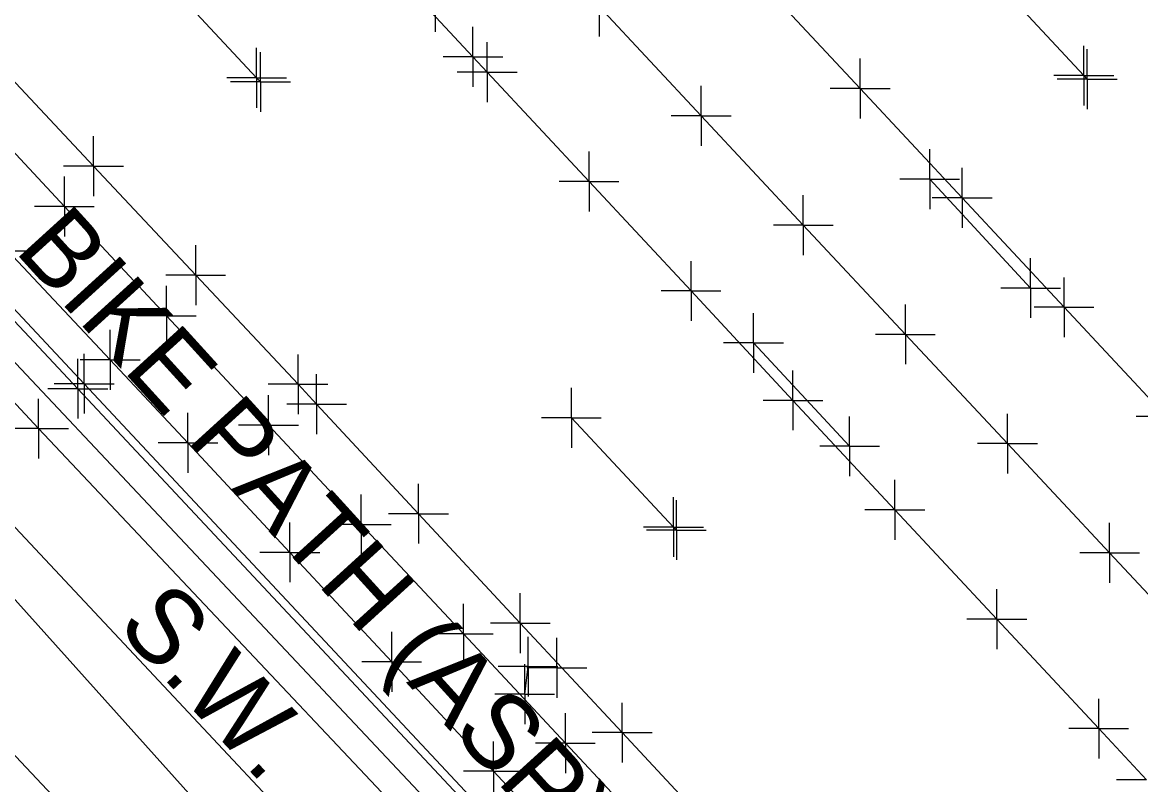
# Model space of a CAD drawing. Extents: x 0 to 1944463, y 0 to 420651.
# Drawn here: x 1943501.3 to 1943576.1, y 417057.4 to 417108.3 of the extents above; entities that cross this region are included whole.
import ezdxf

# ---------------------------------------------------------------- set-up
doc = ezdxf.new("R2010")
doc.units = 0
for name, color, linetype in [('SUR - DTM - Breaklines', 7, 'Continuous'), ('SUR - DTM - Breaklines - Points - Locators', 7, 'Continuous'), ('SUR - PROPERTY - Property Lines', 7, 'Continuous'), ('SUR - TR-CTRL - Pavement Marking', 7, 'Continuous'), ('SUR - TR-CTRL - Pavement Marking - Points - Locators', 7, 'Continuous'), ('SUR - TRAN - Features', 7, 'Continuous'), ('SUR - TRAN - Features - Points - Locators', 7, 'Continuous'), ('SUR - TRAN - Features Text', 7, 'Continuous'), ('SUR - TRAN - Roads', 7, 'Continuous'), ('SUR - UTL - Fiber Optic Cable (Underground)', 7, 'Continuous'), ('SUR - UTL - Overhead Wire Crossings', 7, 'Continuous')]:
    doc.layers.add(name, color=color, linetype=linetype)

msp = doc.modelspace()

# ---------------------------------------------------------------- linework, layer by layer
at = {"layer": 'SUR - DTM - Breaklines'}
for points in [[(1943690.037, 416884.41), (1943687.662, 416887.901), (1943684.141, 416892.114), (1943657.009, 416921.299), (1943621.67, 416959.115), (1943586.87, 416996.211), (1943552.435, 417033.099), (1943548.063, 417037.789), (1943547.477, 417038.396), (1943544.67, 417041.299), (1943541.061, 417045.18), (1943540.584, 417045.813), (1943504.988, 417083.827), (1943481.846, 417108.505), (1943446.671, 417146.1), (1943414.771, 417178.279)], [(1943539.852, 417109.374), (1943546.682, 417102.07), (1943553.513, 417094.766), (1943560.343, 417087.462), (1943567.173, 417080.158), (1943574.003, 417072.854), (1943580.834, 417065.551), (1943587.664, 417058.247), (1943594.494, 417050.943), (1943601.325, 417043.639), (1943608.155, 417036.335), (1943614.985, 417029.031), (1943621.815, 417021.727), (1943628.646, 417014.423), (1943635.476, 417007.119), (1943642.306, 416999.815), (1943649.136, 416992.511), (1943655.967, 416985.207), (1943662.797, 416977.903), (1943669.627, 416970.599), (1943676.457, 416963.295), (1943683.288, 416955.991)]]:
    msp.add_lwpolyline(points, dxfattribs=at)
at = {"layer": 'SUR - DTM - Breaklines - Points - Locators'}
for p, q in [((1943539.852, 417109.374), (1943539.852, 417107.374)), ((1943546.682, 417102.07), (1943546.682, 417104.07)), ((1943546.682, 417102.07), (1943544.682, 417102.07)), ((1943546.682, 417102.07), (1943548.682, 417102.07)), ((1943546.682, 417102.07), (1943546.682, 417100.07)), ((1943553.513, 417094.766), (1943553.513, 417096.766)), ((1943553.513, 417094.766), (1943551.513, 417094.766)), ((1943553.513, 417094.766), (1943555.513, 417094.766)), ((1943553.513, 417094.766), (1943553.513, 417092.766)), ((1943560.343, 417087.462), (1943560.343, 417089.462)), ((1943560.343, 417087.462), (1943558.343, 417087.462)), ((1943560.343, 417087.462), (1943562.343, 417087.462)), ((1943560.343, 417087.462), (1943560.343, 417085.462)), ((1943504.988, 417083.827), (1943504.988, 417085.827)), ((1943504.988, 417083.827), (1943502.988, 417083.827)), ((1943504.988, 417083.827), (1943506.988, 417083.827)), ((1943504.988, 417083.827), (1943504.988, 417081.827)), ((1943567.173, 417080.158), (1943567.173, 417082.158)), ((1943567.173, 417080.158), (1943565.173, 417080.158)), ((1943567.173, 417080.158), (1943569.173, 417080.158)), ((1943567.173, 417080.158), (1943567.173, 417078.158)), ((1943574.003, 417072.854), (1943574.003, 417074.854)), ((1943574.003, 417072.854), (1943572.003, 417072.854)), ((1943574.003, 417072.854), (1943576.003, 417072.854)), ((1943574.003, 417072.854), (1943574.003, 417070.854))]:
    msp.add_line(p, q, dxfattribs=at)
at = {"layer": 'SUR - PROPERTY - Property Lines'}
for p, q in [((1943500.316, 417093.058), (1943502.316, 417093.058)), ((1943507.153, 417085.76), (1943507.153, 417087.76)), ((1943507.153, 417085.76), (1943505.153, 417085.76)), ((1943507.153, 417085.76), (1943509.153, 417085.76)), ((1943507.153, 417085.76), (1943507.153, 417083.76)), ((1943512.354, 417080.209), (1943512.354, 417082.209)), ((1943512.354, 417080.209), (1943510.354, 417080.209)), ((1943512.354, 417080.209), (1943514.354, 417080.209)), ((1943512.354, 417080.209), (1943512.354, 417078.209)), ((1943519.168, 417072.889), (1943519.168, 417074.889)), ((1943519.168, 417072.889), (1943517.168, 417072.889)), ((1943519.168, 417072.889), (1943521.168, 417072.889)), ((1943519.168, 417072.889), (1943519.168, 417070.889)), ((1943525.982, 417065.57), (1943525.982, 417067.57)), ((1943525.982, 417065.57), (1943523.982, 417065.57)), ((1943525.982, 417065.57), (1943527.982, 417065.57)), ((1943525.982, 417065.57), (1943525.982, 417063.57)), ((1943532.796, 417058.251), (1943532.796, 417060.251)), ((1943532.796, 417058.251), (1943530.796, 417058.251)), ((1943532.796, 417058.251), (1943534.796, 417058.251)), ((1943532.796, 417058.251), (1943532.796, 417056.251))]:
    msp.add_line(p, q, dxfattribs=at)
at = {"layer": 'SUR - TR-CTRL - Pavement Marking'}
for points in [[(1943524.598, 417113.332), (1943531.416, 417106.017), (1943532.368, 417104.995), (1943539.186, 417097.679), (1943546.004, 417090.364), (1943552.822, 417083.048), (1943559.64, 417075.733), (1943566.458, 417068.417), (1943573.276, 417061.102), (1943576.462, 417057.683)], [(1943510.136, 417111.931), (1943516.95, 417104.611), (1943517.204, 417104.338)], [(1943565.478, 417112.088), (1943572.282, 417104.76), (1943572.501, 417104.525)], [(1943550.497, 417111.213), (1943557.317, 417103.9), (1943564.137, 417096.586), (1943570.957, 417089.273), (1943577.778, 417081.96), (1943584.598, 417074.646), (1943591.418, 417067.333), (1943598.176, 417060.086), (1943604.988, 417052.765), (1943611.799, 417045.443), (1943618.611, 417038.122), (1943625.423, 417030.801), (1943632.234, 417023.479), (1943639.046, 417016.158), (1943645.857, 417008.837), (1943652.669, 417001.515), (1943655.246, 416998.746), (1943662.07, 416991.437), (1943668.895, 416984.128), (1943675.72, 416976.819), (1943682.545, 416969.51), (1943689.369, 416962.201), (1943696.194, 416954.892)], [(1943499.195, 417106.006), (1943506.035, 417098.711), (1943512.875, 417091.417), (1943519.716, 417084.122), (1943520.96, 417082.795), (1943527.772, 417075.474), (1943534.585, 417068.154), (1943541.397, 417060.833), (1943548.21, 417053.513), (1943555.022, 417046.192), (1943557.674, 417043.342), (1943564.5, 417036.034), (1943571.327, 417028.727), (1943578.153, 417021.419), (1943584.979, 417014.111), (1943591.805, 417006.803), (1943598.631, 416999.495), (1943605.457, 416992.187), (1943608.116, 416989.341), (1943614.942, 416982.033), (1943621.768, 416974.725), (1943628.595, 416967.418), (1943635.421, 416960.11), (1943642.247, 416952.802)], [(1943561.973, 417097.843), (1943568.716, 417090.562)], [(1943550.18, 417086.889), (1943556.609, 417079.981)], [(1943538.002, 417081.882), (1943544.836, 417074.581), (1943545.026, 417074.378)], [(1943534.883, 417063.406), (1943535.106, 417065.25), (1943537.024, 417065.166)]]:
    msp.add_lwpolyline(points, dxfattribs=at)
at = {"layer": 'SUR - TR-CTRL - Pavement Marking - Points - Locators'}
for p, q in [((1943528.89, 417109.691), (1943528.89, 417107.691)), ((1943531.416, 417106.017), (1943531.416, 417108.017)), ((1943532.368, 417104.995), (1943532.368, 417106.995)), ((1943516.95, 417104.611), (1943516.95, 417106.611)), ((1943517.204, 417104.338), (1943517.204, 417106.338)), ((1943572.282, 417104.76), (1943572.282, 417106.76)), ((1943572.501, 417104.525), (1943572.501, 417106.525)), ((1943531.416, 417106.017), (1943529.416, 417106.017)), ((1943531.416, 417106.017), (1943533.416, 417106.017)), ((1943531.416, 417106.017), (1943531.416, 417104.017)), ((1943557.317, 417103.9), (1943557.317, 417105.9)), ((1943532.368, 417104.995), (1943530.368, 417104.995)), ((1943532.368, 417104.995), (1943534.368, 417104.995)), ((1943532.368, 417104.995), (1943532.368, 417102.995)), ((1943572.282, 417104.76), (1943570.282, 417104.76)), ((1943572.282, 417104.76), (1943574.282, 417104.76)), ((1943572.282, 417104.76), (1943572.282, 417102.76)), ((1943516.95, 417104.611), (1943514.95, 417104.611)), ((1943517.204, 417104.338), (1943515.204, 417104.338)), ((1943516.95, 417104.611), (1943518.95, 417104.611)), ((1943516.95, 417104.611), (1943516.95, 417102.611)), ((1943517.204, 417104.338), (1943519.204, 417104.338)), ((1943517.204, 417104.338), (1943517.204, 417102.338)), ((1943572.501, 417104.525), (1943570.501, 417104.525)), ((1943572.501, 417104.525), (1943574.501, 417104.525)), ((1943572.501, 417104.525), (1943572.501, 417102.525)), ((1943557.317, 417103.9), (1943555.317, 417103.9)), ((1943557.317, 417103.9), (1943559.317, 417103.9)), ((1943557.317, 417103.9), (1943557.317, 417101.9)), ((1943506.035, 417098.711), (1943506.035, 417100.711)), ((1943539.186, 417097.679), (1943539.186, 417099.679)), ((1943561.973, 417097.843), (1943561.973, 417099.843)), ((1943506.035, 417098.711), (1943504.035, 417098.711)), ((1943506.035, 417098.711), (1943508.035, 417098.711)), ((1943506.035, 417098.711), (1943506.035, 417096.711)), ((1943564.137, 417096.586), (1943564.137, 417098.586)), ((1943539.186, 417097.679), (1943537.186, 417097.679)), ((1943539.186, 417097.679), (1943541.186, 417097.679)), ((1943539.186, 417097.679), (1943539.186, 417095.679)), ((1943561.973, 417097.843), (1943559.973, 417097.843)), ((1943561.973, 417097.843), (1943563.973, 417097.843)), ((1943561.973, 417097.843), (1943561.973, 417095.843)), ((1943564.137, 417096.586), (1943562.137, 417096.586)), ((1943564.137, 417096.586), (1943566.137, 417096.586)), ((1943564.137, 417096.586), (1943564.137, 417094.586)), ((1943512.875, 417091.417), (1943512.875, 417093.417)), ((1943546.004, 417090.364), (1943546.004, 417092.364)), ((1943568.716, 417090.562), (1943568.716, 417092.562)), ((1943512.875, 417091.417), (1943510.875, 417091.417)), ((1943512.875, 417091.417), (1943514.875, 417091.417)), ((1943512.875, 417091.417), (1943512.875, 417089.417)), ((1943568.716, 417090.562), (1943566.716, 417090.562)), ((1943568.716, 417090.562), (1943570.716, 417090.562)), ((1943568.716, 417090.562), (1943568.716, 417088.562)), ((1943570.957, 417089.273), (1943570.957, 417091.273)), ((1943546.004, 417090.364), (1943544.004, 417090.364)), ((1943546.004, 417090.364), (1943548.004, 417090.364)), ((1943546.004, 417090.364), (1943546.004, 417088.364)), ((1943570.957, 417089.273), (1943568.957, 417089.273)), ((1943570.957, 417089.273), (1943572.957, 417089.273)), ((1943570.957, 417089.273), (1943570.957, 417087.273)), ((1943550.18, 417086.889), (1943550.18, 417088.889)), ((1943550.18, 417086.889), (1943548.18, 417086.889)), ((1943550.18, 417086.889), (1943552.18, 417086.889)), ((1943550.18, 417086.889), (1943550.18, 417084.889)), ((1943519.716, 417084.122), (1943519.716, 417086.122)), ((1943520.96, 417082.795), (1943520.96, 417084.795)), ((1943552.822, 417083.048), (1943552.822, 417085.048)), ((1943519.716, 417084.122), (1943517.716, 417084.122)), ((1943519.716, 417084.122), (1943521.716, 417084.122)), ((1943519.716, 417084.122), (1943519.716, 417082.122)), ((1943538.002, 417081.882), (1943538.002, 417083.882)), ((1943520.96, 417082.795), (1943518.96, 417082.795)), ((1943520.96, 417082.795), (1943522.96, 417082.795)), ((1943520.96, 417082.795), (1943520.96, 417080.795)), ((1943552.822, 417083.048), (1943550.822, 417083.048)), ((1943552.822, 417083.048), (1943554.822, 417083.048)), ((1943552.822, 417083.048), (1943552.822, 417081.048)), ((1943538.002, 417081.882), (1943536.002, 417081.882)), ((1943538.002, 417081.882), (1943540.002, 417081.882)), ((1943538.002, 417081.882), (1943538.002, 417079.882)), ((1943556.609, 417079.981), (1943556.609, 417081.981)), ((1943577.778, 417081.96), (1943575.778, 417081.96)), ((1943556.609, 417079.981), (1943554.609, 417079.981)), ((1943556.609, 417079.981), (1943558.609, 417079.981)), ((1943556.609, 417079.981), (1943556.609, 417077.981)), ((1943527.772, 417075.474), (1943527.772, 417077.474)), ((1943559.64, 417075.733), (1943559.64, 417077.733)), ((1943544.836, 417074.581), (1943544.836, 417076.581)), ((1943545.026, 417074.378), (1943545.026, 417076.378)), ((1943559.64, 417075.733), (1943557.64, 417075.733)), ((1943559.64, 417075.733), (1943561.64, 417075.733)), ((1943559.64, 417075.733), (1943559.64, 417073.733)), ((1943527.772, 417075.474), (1943525.772, 417075.474)), ((1943527.772, 417075.474), (1943529.772, 417075.474)), ((1943527.772, 417075.474), (1943527.772, 417073.474)), ((1943544.836, 417074.581), (1943542.836, 417074.581)), ((1943545.026, 417074.378), (1943543.026, 417074.378)), ((1943544.836, 417074.581), (1943546.836, 417074.581)), ((1943544.836, 417074.581), (1943544.836, 417072.581)), ((1943545.026, 417074.378), (1943547.026, 417074.378)), ((1943545.026, 417074.378), (1943545.026, 417072.378)), ((1943566.458, 417068.417), (1943566.458, 417070.417)), ((1943534.585, 417068.154), (1943534.585, 417070.154)), ((1943534.585, 417068.154), (1943532.585, 417068.154)), ((1943534.585, 417068.154), (1943536.585, 417068.154)), ((1943534.585, 417068.154), (1943534.585, 417066.154)), ((1943566.458, 417068.417), (1943564.458, 417068.417)), ((1943566.458, 417068.417), (1943568.458, 417068.417)), ((1943566.458, 417068.417), (1943566.458, 417066.417)), ((1943535.106, 417065.25), (1943535.106, 417067.25)), ((1943537.024, 417065.166), (1943537.024, 417067.166)), ((1943535.106, 417065.25), (1943533.106, 417065.25)), ((1943534.883, 417063.406), (1943534.883, 417065.406)), ((1943537.024, 417065.166), (1943535.024, 417065.166)), ((1943535.106, 417065.25), (1943537.106, 417065.25)), ((1943535.106, 417065.25), (1943535.106, 417063.25)), ((1943537.024, 417065.166), (1943539.024, 417065.166)), ((1943537.024, 417065.166), (1943537.024, 417063.166)), ((1943534.883, 417063.406), (1943532.883, 417063.406)), ((1943534.883, 417063.406), (1943536.883, 417063.406)), ((1943534.883, 417063.406), (1943534.883, 417061.406)), ((1943573.276, 417061.102), (1943573.276, 417063.102)), ((1943541.397, 417060.833), (1943541.397, 417062.833)), ((1943541.397, 417060.833), (1943539.397, 417060.833)), ((1943541.397, 417060.833), (1943543.397, 417060.833)), ((1943541.397, 417060.833), (1943541.397, 417058.833)), ((1943573.276, 417061.102), (1943571.276, 417061.102)), ((1943573.276, 417061.102), (1943575.276, 417061.102)), ((1943573.276, 417061.102), (1943573.276, 417059.102)), ((1943576.462, 417057.683), (1943574.462, 417057.683))]:
    msp.add_line(p, q, dxfattribs=at)
at = {"layer": 'SUR - TRAN - Features'}
for points in [[(1943690.517, 416884.687), (1943688.171, 416888.179), (1943684.491, 416892.496), (1943657.382, 416921.566), (1943622.127, 416959.409), (1943587.363, 416996.51), (1943552.883, 417033.403), (1943548.422, 417038.143), (1943540.877, 417046.253), (1943505.414, 417084.161), (1943482.193, 417108.964), (1943447.041, 417146.494), (1943415.051, 417178.837)], [(1943540.729, 417045.434), (1943538.275, 417043.113), (1943502.36, 417081.158), (1943479.486, 417105.732), (1943444.03, 417143.558), (1943413.78, 417176.123), (1943414.656, 417178.251)], [(1943683.475, 416879.002), (1943650.193, 416914.722), (1943614.895, 416952.654), (1943579.604, 416990.202), (1943545.778, 417026.452), (1943534.226, 417038.899), (1943498.133, 417077.367), (1943475.267, 417101.767), (1943439.87, 417139.584), (1943410.719, 417170.507), (1943406.186, 417175.311), (1943401.196, 417176.55), (1943395.893, 417176.476), (1943388.428, 417174.941), (1943381.482, 417171.318), (1943374.135, 417163.898), (1943371.169, 417159.245), (1943367.675, 417150.231), (1943360.721, 417127.894)], [(1943497.263, 417103.321), (1943504.089, 417096.012), (1943510.914, 417088.704), (1943517.74, 417081.396), (1943523.951, 417074.745), (1943530.777, 417067.436), (1943537.602, 417060.128), (1943544.428, 417052.82), (1943551.253, 417045.511), (1943552.931, 417043.715), (1943559.756, 417036.407), (1943566.582, 417029.098), (1943573.407, 417021.79), (1943580.233, 417014.481), (1943587.058, 417007.173), (1943593.884, 416999.865), (1943598.274, 416995.164), (1943605.099, 416987.855), (1943611.925, 416980.547), (1943618.75, 416973.238), (1943625.576, 416965.93), (1943632.401, 416958.621), (1943639.227, 416951.313)], [(1943697.4, 416860.877), (1943690.662, 416853.516), (1943680.011, 416848.771), (1943671.071, 416850.108), (1943659.172, 416861.163), (1943671.245, 416876.496), (1943646.14, 416904.56), (1943621.368, 416931.316), (1943572.636, 416982.883), (1943540.39, 417017.544), (1943505.699, 417054.06), (1943474.434, 417087.298), (1943457.685, 417072.554), (1943450.018, 417075.306), (1943447.742, 417078.93), (1943449.061, 417085.558), (1943418.603, 417095.278), (1943390.386, 417103.24), (1943385.223, 417087.294), (1943382.77, 417085.376), (1943380.03, 417085.521), (1943353.12, 417094.43), (1943345.493, 417101.695)]]:
    msp.add_lwpolyline(points, dxfattribs=at)
at = {"layer": 'SUR - TRAN - Features - Points - Locators'}
for p, q in [((1943504.089, 417096.012), (1943504.089, 417098.012)), ((1943504.089, 417096.012), (1943502.089, 417096.012)), ((1943504.089, 417096.012), (1943506.089, 417096.012)), ((1943504.089, 417096.012), (1943504.089, 417094.012)), ((1943510.914, 417088.704), (1943510.914, 417090.704)), ((1943510.914, 417088.704), (1943508.914, 417088.704)), ((1943510.914, 417088.704), (1943512.914, 417088.704)), ((1943510.914, 417088.704), (1943510.914, 417086.704)), ((1943505.414, 417084.161), (1943505.414, 417086.161)), ((1943505.414, 417084.161), (1943503.414, 417084.161)), ((1943505.414, 417084.161), (1943507.414, 417084.161)), ((1943505.414, 417084.161), (1943505.414, 417082.161)), ((1943502.36, 417081.158), (1943502.36, 417083.158)), ((1943517.74, 417081.396), (1943517.74, 417083.396)), ((1943502.36, 417081.158), (1943500.36, 417081.158)), ((1943502.36, 417081.158), (1943504.36, 417081.158)), ((1943502.36, 417081.158), (1943502.36, 417079.158)), ((1943517.74, 417081.396), (1943515.74, 417081.396)), ((1943517.74, 417081.396), (1943519.74, 417081.396)), ((1943517.74, 417081.396), (1943517.74, 417079.396)), ((1943523.951, 417074.745), (1943523.951, 417076.745)), ((1943523.951, 417074.745), (1943521.951, 417074.745)), ((1943523.951, 417074.745), (1943525.951, 417074.745)), ((1943523.951, 417074.745), (1943523.951, 417072.745)), ((1943530.777, 417067.436), (1943530.777, 417069.436)), ((1943530.777, 417067.436), (1943528.777, 417067.436)), ((1943530.777, 417067.436), (1943532.777, 417067.436)), ((1943530.777, 417067.436), (1943530.777, 417065.436)), ((1943537.602, 417060.128), (1943537.602, 417062.128)), ((1943537.602, 417060.128), (1943535.602, 417060.128)), ((1943537.602, 417060.128), (1943539.602, 417060.128)), ((1943537.602, 417060.128), (1943537.602, 417058.128))]:
    msp.add_line(p, q, dxfattribs=at)
at = {"layer": 'SUR - TRAN - Roads'}
msp.add_lwpolyline([(1943500.316, 417093.058), (1943507.153, 417085.76), (1943512.354, 417080.209), (1943519.168, 417072.889), (1943525.982, 417065.57), (1943532.796, 417058.251), (1943539.609, 417050.932), (1943546.423, 417043.612), (1943551.879, 417037.752), (1943558.693, 417030.433), (1943565.507, 417023.113), (1943572.32, 417015.794), (1943579.134, 417008.475), (1943585.948, 417001.155), (1943592.762, 416993.836), (1943599.576, 416986.517), (1943602.577, 416983.292), (1943609.421, 416976.001), (1943616.265, 416968.71), (1943623.109, 416961.419), (1943629.953, 416954.127)], dxfattribs=at)
at = {"layer": 'SUR - UTL - Fiber Optic Cable (Underground)'}
msp.add_lwpolyline([(1943675.935, 416874.811), (1943301.532, 417291.453), (1943229.017, 417377.593), (1943204.769, 417412.08), (1943079.474, 417545.559), (1943001.447, 417611.824), (1942943.851, 417666.04), (1942875.969, 417717.873), (1942785.445, 417773.544), (1942671.047, 417813.855), (1942647.996, 417834.422), (1942364.461, 417940.541)], dxfattribs=at)
at = {"layer": 'SUR - UTL - Overhead Wire Crossings'}
msp.add_lwpolyline([(1943529.537, 417055.034), (1943431.011, 417159.697)], dxfattribs=at)

# ---------------------------------------------------------------- texts
at = {"layer": 'SUR - TRAN - Features Text'}
for s, height, rotation, p in [('BIKE PATH (ASP)', 4.99999, 312.28203, (1943500.683, 417093.057)), ('S.W.', 5, 313, (1943507.494, 417067.896))]:
    msp.add_text(s, height=height, rotation=rotation, dxfattribs=at).set_placement(p)

doc.saveas('drawing.dxf')
